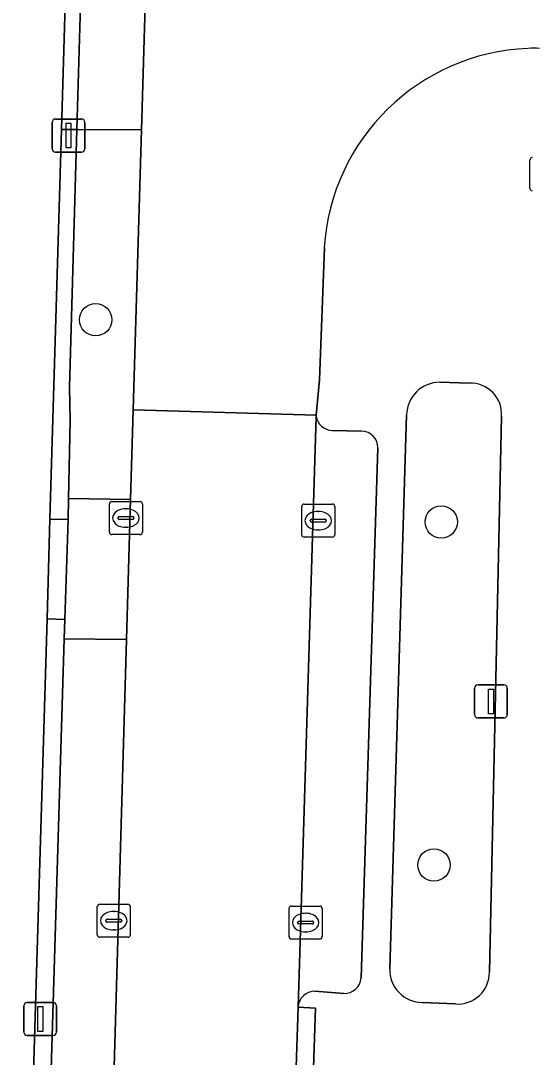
# Model space of a CAD drawing. Extents: x 162082 to 163401, y 388089 to 388636.
# Drawn here: x 162323.49 to 162338.96, y 388167.24 to 388198.6 of the extents above; entities that cross this region are included whole.
import ezdxf

# ---------------------------------------------------------------- set-up
doc = ezdxf.new("R2010")
doc.units = 0
for name, color, linetype in [('IMGEO_Berm_open', 7, 'Continuous'), ('IMGEO_Boom', 7, 'Continuous'), ('IMGEO_Brandkraan', 7, 'Continuous'), ('IMGEO_Fietspad_gesloten', 7, 'Continuous'), ('IMGEO_Groenvoorziening', 7, 'Continuous'), ('IMGEO_Kolk', 7, 'Continuous'), ('IMGEO_Lichtmast', 7, 'Continuous'), ('IMGEO_Parkeervlak_open', 7, 'Continuous'), ('IMGEO_Rijbaan_lokaal_gesloten', 7, 'Continuous'), ('IMGEO_Rijbaan_lokaal_open', 7, 'Continuous'), ('IMGEO_Voetpad_open', 7, 'Continuous')]:
    doc.layers.add(name, color=color, linetype=linetype)

msp = doc.modelspace()

# ---------------------------------------------------------------- linework, layer by layer
at = {"layer": 'IMGEO_Berm_open'}
msp.add_lwpolyline([(162325.187, 388195.311), (162324.717, 388195.314), (162324.37, 388183.526), (162324.92, 388183.515), (162324.933, 388184.151), (162324.979, 388186.511), (162324.961, 388187.521)], close=True, dxfattribs=at)
for points in [[(162324.801, 388179.907), (162324.819, 388180.488), (162324.281, 388180.509), (162323.62, 388158.426), (162323.536, 388155.513), (162323.847, 388155.509), (162323.91, 388157.747), (162324.3, 388158.114)], [(162324.154, 388158.463), (162324.338, 388164.548), (162324.801, 388179.907)]]:
    msp.add_lwpolyline(points, dxfattribs=at)
at = {"layer": 'IMGEO_Boom'}
for centre in [(162325.753, 388189.556), (162336.208, 388183.439), (162335.987, 388173.06)]:
    msp.add_circle(centre, 0.489, dxfattribs=at)
at = {"layer": 'IMGEO_Brandkraan'}
msp.add_line((162338.887, 388193.534), (162338.887, 388194.386), dxfattribs=at)
msp.add_lwpolyline([(162338.887, 388193.534), (162338.887, 388194.386)], dxfattribs=at)
for centre, start, end in [((162338.964, 388194.384), 91.552, 178.448), ((162338.964, 388194.384), 91.552, 178.448), ((162338.964, 388193.536), 181.552, 268.448), ((162338.964, 388193.536), 181.552, 268.448)]:
    msp.add_arc(centre, 0.0765, start, end, dxfattribs=at)
at = {"layer": 'IMGEO_Fietspad_gesloten'}
msp.add_lwpolyline([(162323.386, 388150.35), (162323.536, 388155.513), (162323.62, 388158.426), (162324.281, 388180.509), (162324.37, 388183.526), (162324.717, 388195.314), (162324.9, 388201.505)], dxfattribs=at)
at = {"layer": 'IMGEO_Groenvoorziening'}
for points in [[(162337.055, 388187.637), (162336.165, 388187.666)], [(162335.157, 388186.683), (162334.649, 388169.915)], [(162337.666, 388169.815), (162338.031, 388186.628)], [(162335.634, 388168.9), (162336.639, 388168.856)]]:
    msp.add_lwpolyline(points, dxfattribs=at)
for centre, radius, start, end in [((162336.17, 388186.653), 1.013, 90.2669, 178.2943), ((162337.097, 388186.701), 0.937, 355.5253, 92.5698), ((162335.646, 388169.897), 0.998, 178.9928, 269.2885), ((162336.708, 388169.811), 0.958, 265.8521, 0.2259)]:
    msp.add_arc(centre, radius, start, end, dxfattribs=at)
at = {"layer": 'IMGEO_Kolk'}
for p, q in [((162326.166, 388183.131), (162326.166, 388183.983)), ((162326.241, 388184.057), (162327.093, 388184.057)), ((162326.654, 388183.837), (162326.679, 388183.837)), ((162327.167, 388183.983), (162327.167, 388183.131)), ((162331.985, 388183.052), (162331.985, 388183.904)), ((162332.06, 388183.978), (162332.912, 388183.978)), ((162332.986, 388183.904), (162332.986, 388183.052)), ((162326.425, 388183.551), (162326.425, 388183.563)), ((162326.863, 388183.514), (162326.465, 388183.514)), ((162326.468, 388183.6), (162326.866, 388183.6)), ((162326.909, 388183.563), (162326.909, 388183.551)), ((162332.244, 388183.472), (162332.244, 388183.484)), ((162332.287, 388183.521), (162332.685, 388183.521)), ((162332.473, 388183.758), (162332.498, 388183.758)), ((162332.728, 388183.484), (162332.728, 388183.472)), ((162326.677, 388183.277), (162326.652, 388183.277)), ((162332.682, 388183.435), (162332.284, 388183.435)), ((162332.496, 388183.198), (162332.471, 388183.198)), ((162327.093, 388183.057), (162326.241, 388183.057)), ((162332.912, 388182.978), (162332.06, 388182.978)), ((162325.875, 388171.874), (162326.727, 388171.874)), ((162325.8, 388170.948), (162325.8, 388171.8)), ((162326.288, 388171.654), (162326.313, 388171.654)), ((162326.801, 388171.8), (162326.801, 388170.948)), ((162331.603, 388170.892), (162331.603, 388171.744)), ((162331.678, 388171.818), (162332.53, 388171.818)), ((162332.091, 388171.598), (162332.116, 388171.598)), ((162332.604, 388171.744), (162332.604, 388170.892)), ((162326.059, 388171.368), (162326.059, 388171.38)), ((162326.497, 388171.331), (162326.099, 388171.331)), ((162326.102, 388171.417), (162326.5, 388171.417)), ((162326.543, 388171.38), (162326.543, 388171.368)), ((162331.862, 388171.312), (162331.862, 388171.324)), ((162332.3, 388171.275), (162331.902, 388171.275)), ((162331.905, 388171.361), (162332.303, 388171.361)), ((162332.346, 388171.324), (162332.346, 388171.312)), ((162326.311, 388171.094), (162326.286, 388171.094)), ((162332.114, 388171.038), (162332.089, 388171.038)), ((162326.727, 388170.874), (162325.875, 388170.874)), ((162332.53, 388170.818), (162331.678, 388170.818))]:
    msp.add_line(p, q, dxfattribs=at)
for points in [[(162326.166, 388183.131), (162326.166, 388183.983)], [(162326.241, 388184.057), (162327.093, 388184.057)], [(162327.167, 388183.983), (162327.167, 388183.131)], [(162331.985, 388183.052), (162331.985, 388183.904)], [(162332.06, 388183.978), (162332.912, 388183.978)], [(162332.986, 388183.904), (162332.986, 388183.052)], [(162327.093, 388183.057), (162326.241, 388183.057)], [(162332.912, 388182.978), (162332.06, 388182.978)], [(162325.875, 388171.874), (162326.727, 388171.874)], [(162325.8, 388170.948), (162325.8, 388171.8)], [(162326.801, 388171.8), (162326.801, 388170.948)], [(162331.603, 388170.892), (162331.603, 388171.744)], [(162331.678, 388171.818), (162332.53, 388171.818)], [(162332.604, 388171.744), (162332.604, 388170.892)], [(162326.727, 388170.874), (162325.875, 388170.874)], [(162332.53, 388170.818), (162331.678, 388170.818)]]:
    msp.add_lwpolyline(points, dxfattribs=at)
for centre, radius, start, end in [((162326.243, 388183.981), 0.0765, 91.552, 178.448), ((162326.243, 388183.981), 0.0765, 91.552, 178.448), ((162327.091, 388183.981), 0.0765, 1.552, 88.448), ((162327.091, 388183.981), 0.0765, 1.552, 88.448), ((162332.062, 388183.902), 0.0765, 91.552, 178.448), ((162332.062, 388183.902), 0.0765, 91.552, 178.448), ((162332.91, 388183.902), 0.0765, 1.552, 88.448), ((162332.91, 388183.902), 0.0765, 1.552, 88.448), ((162326.465, 388183.56), 0.0403, 85.8775, 175.7526), ((162326.462, 388183.55), 0.0366, 178.938, 274.7102), ((162326.866, 388183.557), 0.043, 264.8664, 352.4533), ((162326.87, 388183.562), 0.0386, 1.7309, 96.639), ((162332.284, 388183.481), 0.0403, 85.8775, 175.7526), ((162332.689, 388183.483), 0.0386, 1.7309, 96.639), ((162332.281, 388183.471), 0.0366, 178.938, 274.7102), ((162332.685, 388183.478), 0.043, 264.8664, 352.4533), ((162326.243, 388183.133), 0.0765, 181.552, 268.448), ((162326.243, 388183.133), 0.0765, 181.552, 268.448), ((162327.091, 388183.133), 0.0765, 271.552, 358.448), ((162327.091, 388183.133), 0.0765, 271.552, 358.448), ((162332.062, 388183.054), 0.0765, 181.552, 268.448), ((162332.062, 388183.054), 0.0765, 181.552, 268.448), ((162332.91, 388183.054), 0.0765, 271.552, 358.448), ((162332.91, 388183.054), 0.0765, 271.552, 358.448), ((162325.877, 388171.798), 0.0765, 91.552, 178.448), ((162325.877, 388171.798), 0.0765, 91.552, 178.448), ((162326.725, 388171.798), 0.0765, 1.552, 88.448), ((162326.725, 388171.798), 0.0765, 1.552, 88.448), ((162331.68, 388171.742), 0.0765, 91.552, 178.448), ((162331.68, 388171.742), 0.0765, 91.552, 178.448), ((162332.528, 388171.742), 0.0765, 1.552, 88.448), ((162332.528, 388171.742), 0.0765, 1.552, 88.448), ((162326.099, 388171.377), 0.0403, 85.8775, 175.7526), ((162326.096, 388171.367), 0.0366, 178.938, 274.7102), ((162326.5, 388171.374), 0.043, 264.8664, 352.4533), ((162326.504, 388171.379), 0.0386, 1.7309, 96.639), ((162331.902, 388171.321), 0.0403, 85.8775, 175.7526), ((162331.899, 388171.311), 0.0366, 178.938, 274.7102), ((162332.303, 388171.318), 0.043, 264.8664, 352.4533), ((162332.307, 388171.323), 0.0386, 1.7309, 96.639), ((162325.877, 388170.95), 0.0765, 181.552, 268.448), ((162325.877, 388170.95), 0.0765, 181.552, 268.448), ((162326.725, 388170.95), 0.0765, 271.552, 358.448), ((162326.725, 388170.95), 0.0765, 271.552, 358.448), ((162331.68, 388170.894), 0.0765, 181.552, 268.448), ((162331.68, 388170.894), 0.0765, 181.552, 268.448), ((162332.528, 388170.894), 0.0765, 271.552, 358.448), ((162332.528, 388170.894), 0.0765, 271.552, 358.448)]:
    msp.add_arc(centre, radius, start, end, dxfattribs=at)
for centre, major_axis, ratio, start_param, end_param in [((162326.653, 388183.557), (-0.387, 0.002), 0.722429, 4.712389, 7.853982), ((162326.678, 388183.557), (-0.39, 0.002), 0.717154, 1.570796, 4.712389), ((162332.472, 388183.478), (-0.387, 0.002), 0.722429, 4.712389, 7.853982), ((162332.497, 388183.478), (-0.39, 0.002), 0.717154, 1.570796, 4.712389), ((162326.287, 388171.374), (-0.387, 0.002), 0.722429, 4.712389, 7.853982), ((162326.312, 388171.374), (-0.39, 0.002), 0.717154, 1.570796, 4.712389), ((162332.09, 388171.318), (-0.387, 0.002), 0.722429, 4.712389, 7.853982), ((162332.115, 388171.318), (-0.39, 0.002), 0.717154, 1.570796, 4.712389)]:
    msp.add_ellipse(centre, major_axis=major_axis, ratio=ratio, start_param=start_param, end_param=end_param, dxfattribs=at)
at = {"layer": 'IMGEO_Lichtmast'}
for p, q in [((162324.436, 388194.729), (162324.436, 388195.529)), ((162324.436, 388195.529), (162324.436, 388194.729)), ((162324.536, 388195.629), (162325.326, 388195.629)), ((162325.326, 388195.629), (162324.536, 388195.629)), ((162325.426, 388195.529), (162325.426, 388194.729)), ((162325.426, 388194.729), (162325.426, 388195.529)), ((162325.326, 388194.629), (162324.536, 388194.629)), ((162324.536, 388194.629), (162325.326, 388194.629)), ((162337.316, 388178.509), (162338.106, 388178.509)), ((162338.106, 388178.509), (162337.316, 388178.509)), ((162337.216, 388177.609), (162337.216, 388178.409)), ((162337.216, 388178.409), (162337.216, 388177.609)), ((162338.206, 388178.409), (162338.206, 388177.609)), ((162338.206, 388177.609), (162338.206, 388178.409)), ((162338.106, 388177.509), (162337.316, 388177.509)), ((162337.316, 388177.509), (162338.106, 388177.509)), ((162323.58, 388167.999), (162323.58, 388168.799)), ((162323.58, 388168.799), (162323.58, 388167.999)), ((162323.68, 388168.899), (162324.47, 388168.899)), ((162324.47, 388168.899), (162323.68, 388168.899)), ((162324.57, 388168.799), (162324.57, 388167.999)), ((162324.57, 388167.999), (162324.57, 388168.799)), ((162324.47, 388167.899), (162323.68, 388167.899)), ((162323.68, 388167.899), (162324.47, 388167.899))]:
    msp.add_line(p, q, dxfattribs=at)
for points in [[(162324.856, 388195.504), (162325.006, 388195.504), (162325.006, 388194.754), (162324.856, 388194.754), (162324.856, 388195.504)], [(162337.636, 388178.384), (162337.786, 388178.384), (162337.786, 388177.634), (162337.636, 388177.634), (162337.636, 388178.384)], [(162324, 388168.774), (162324.15, 388168.774), (162324.15, 388168.024), (162324, 388168.024), (162324, 388168.774)]]:
    msp.add_lwpolyline(points, dxfattribs=at)
for centre, start, end in [((162324.536, 388195.529), 90, 180), ((162324.536, 388195.529), 90, 180), ((162325.326, 388195.529), 0, 90), ((162325.326, 388195.529), 360, 90), ((162324.536, 388194.729), 180, 270), ((162324.536, 388194.729), 180, 270), ((162325.326, 388194.729), 270, 0), ((162325.326, 388194.729), 270, 0), ((162337.316, 388178.409), 90, 180), ((162337.316, 388178.409), 90, 180), ((162338.106, 388178.409), 0, 90), ((162338.106, 388178.409), 360, 90), ((162337.316, 388177.609), 180, 270), ((162337.316, 388177.609), 180, 270), ((162338.106, 388177.609), 270, 0), ((162338.106, 388177.609), 270, 0), ((162323.68, 388168.799), 90, 180), ((162323.68, 388168.799), 90, 180), ((162324.47, 388168.799), 0, 90), ((162324.47, 388168.799), 360, 90), ((162323.68, 388167.999), 180, 270), ((162323.68, 388167.999), 180, 270), ((162324.47, 388167.999), 270, 0), ((162324.47, 388167.999), 270, 0)]:
    msp.add_arc(centre, 0.1, start, end, dxfattribs=at)
at = {"layer": 'IMGEO_Parkeervlak_open'}
msp.add_lwpolyline([(162327.136, 388195.3), (162325.187, 388195.311), (162324.961, 388187.521), (162324.979, 388186.511), (162324.933, 388184.151), (162326.809, 388184.12), (162326.887, 388186.831)], close=True, dxfattribs=at)
for points in [[(162332.423, 388186.635), (162331.877, 388168.76)], [(162333.8, 388186.184), (162332.907, 388186.208)], [(162333.782, 388169.647), (162334.292, 388185.681)], [(162326.686, 388179.886), (162324.801, 388179.907), (162324.338, 388164.548), (162324.154, 388158.463)], [(162326.039, 388157.521), (162326.686, 388179.886)], [(162332.387, 388169.238), (162333.264, 388169.171)]]:
    msp.add_lwpolyline(points, dxfattribs=at)
for centre, radius, start, end in [((162332.917, 388186.707), 0.499, 188.2654, 268.8951), ((162333.793, 388185.685), 0.499, 359.5591, 89.1742), ((162333.266, 388169.689), 0.518, 269.8164, 355.3446), ((162332.383, 388168.731), 0.507, 89.5318, 176.758)]:
    msp.add_arc(centre, radius, start, end, dxfattribs=at)
at = {"layer": 'IMGEO_Rijbaan_lokaal_gesloten'}
for points in [[(162333.154, 388212.05), (162333.149, 388212.287), (162327.639, 388212.382), (162327.318, 388201.462), (162327.136, 388195.3), (162326.887, 388186.831), (162332.426, 388186.669), (162332.523, 388187.735), (162332.671, 388191.737)], [(162331.228, 388149.982), (162331.284, 388151.222), (162331.703, 388163.117), (162331.725, 388164.223), (162331.877, 388168.76), (162332.423, 388186.635), (162332.426, 388186.669), (162326.887, 388186.831), (162326.809, 388184.12), (162326.686, 388179.886), (162326.039, 388157.521), (162325.951, 388155.428), (162325.839, 388152.195), (162325.669, 388150.266), (162325.387, 388147.789), (162324.651, 388142.769), (162324.282, 388140.707)]]:
    msp.add_lwpolyline(points, dxfattribs=at)
for centre, radius, start, end in [((162339.093, 388191.336), 6.435, 92.3377, 176.4308), ((162338.983, 388196.148), 1.625, 82.9836, 95.3842)]:
    msp.add_arc(centre, radius, start, end, dxfattribs=at)
at = {"layer": 'IMGEO_Rijbaan_lokaal_open'}
for points in [[(162325.366, 388201.493), (162324.9, 388201.505), (162324.717, 388195.314), (162325.187, 388195.311)], [(162327.318, 388201.462), (162326.561, 388201.474), (162325.366, 388201.493), (162325.187, 388195.311), (162327.136, 388195.3)], [(162326.809, 388184.12), (162324.933, 388184.151), (162324.92, 388183.515), (162324.819, 388180.488), (162324.801, 388179.907), (162326.686, 388179.886)], [(162324.92, 388183.515), (162324.37, 388183.526), (162324.281, 388180.509), (162324.819, 388180.488)]]:
    msp.add_lwpolyline(points, close=True, dxfattribs=at)
at = {"layer": 'IMGEO_Voetpad_open'}
for points in [[(162332.671, 388191.737), (162332.523, 388187.735), (162332.426, 388186.669), (162332.423, 388186.635)], [(162336.165, 388187.666), (162337.055, 388187.637)], [(162334.649, 388169.915), (162335.157, 388186.683)], [(162338.031, 388186.628), (162337.666, 388169.815)], [(162332.907, 388186.208), (162333.8, 388186.184)], [(162334.292, 388185.681), (162333.782, 388169.647)], [(162333.264, 388169.171), (162332.387, 388169.238)], [(162331.877, 388168.76), (162332.404, 388168.733), (162332.257, 388164.203), (162331.725, 388164.223), (162331.703, 388163.117)], [(162336.639, 388168.856), (162335.634, 388168.9)]]:
    msp.add_lwpolyline(points, dxfattribs=at)
msp.add_lwpolyline([(162331.877, 388168.76), (162331.725, 388164.223), (162332.257, 388164.203), (162332.404, 388168.733)], close=True, dxfattribs=at)
for centre, radius, start, end in [((162339.093, 388191.336), 6.435, 92.3377, 176.4308), ((162338.983, 388196.148), 1.625, 82.9836, 95.3842), ((162336.17, 388186.653), 1.013, 90.2669, 178.2943), ((162337.097, 388186.701), 0.937, 355.5253, 92.5698), ((162332.917, 388186.707), 0.499, 188.2654, 268.8951), ((162333.793, 388185.685), 0.499, 359.5591, 89.1742), ((162335.646, 388169.897), 0.998, 178.9928, 269.2885), ((162336.708, 388169.811), 0.958, 265.8521, 0.2259), ((162333.266, 388169.689), 0.518, 269.8164, 355.3446), ((162332.383, 388168.731), 0.507, 89.5318, 176.758)]:
    msp.add_arc(centre, radius, start, end, dxfattribs=at)

doc.saveas('drawing.dxf')
